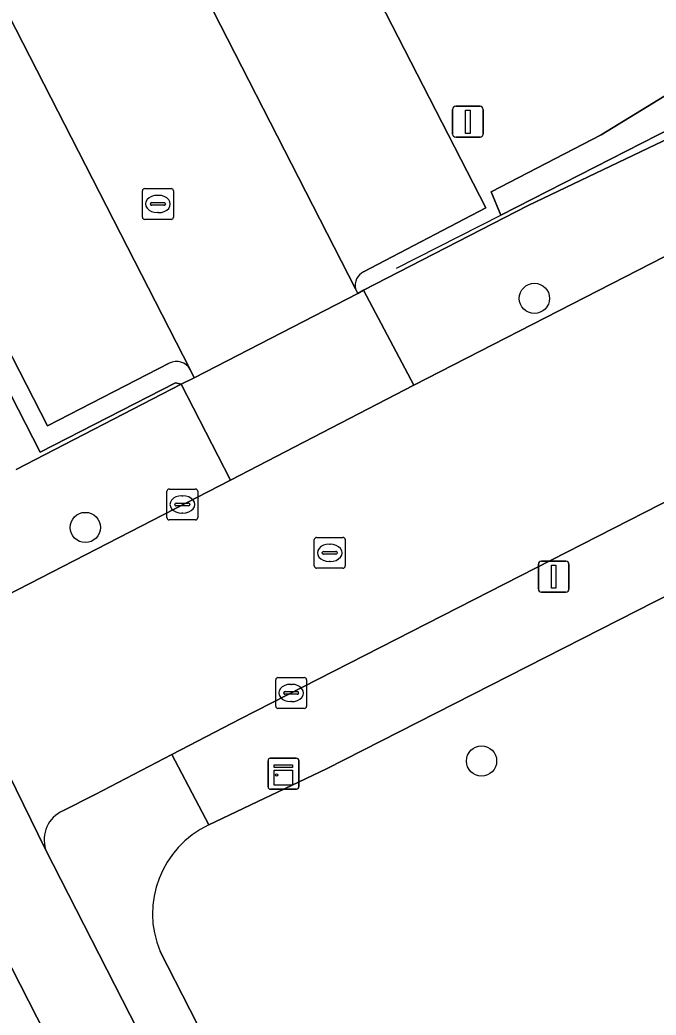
# Model space of a CAD drawing. Extents: x 159352 to 160617, y 385888 to 387323.
# Drawn here: x 159681.88 to 159702.47, y 386778.69 to 386810.91 of the extents above; entities that cross this region are included whole.
import ezdxf

# ---------------------------------------------------------------- set-up
doc = ezdxf.new("R2010")
doc.units = 0
for name, color, linetype in [('IMGEO_Berm_groen', 7, 'Continuous'), ('IMGEO_Boom', 7, 'Continuous'), ('IMGEO_Fietspad_gesloten', 7, 'Continuous'), ('IMGEO_Groenvoorziening', 7, 'Continuous'), ('IMGEO_Haag', 7, 'Continuous'), ('IMGEO_Hek', 7, 'Continuous'), ('IMGEO_Kast', 7, 'Continuous'), ('IMGEO_Kolk', 7, 'Continuous'), ('IMGEO_Lichtmast', 7, 'Continuous'), ('IMGEO_Parkeervlak_open', 7, 'Continuous'), ('IMGEO_Rijbaan_lokaal_open', 7, 'Continuous'), ('IMGEO_Rioolput', 7, 'Continuous'), ('IMGEO_Voetpad_open', 7, 'Continuous')]:
    doc.layers.add(name, color=color, linetype=linetype)

msp = doc.modelspace()

# ---------------------------------------------------------------- linework, layer by layer
at = {"layer": 'IMGEO_Berm_groen'}
msp.add_lwpolyline([(159743.006, 386651.43), (159745.39, 386639.709), (159748.668, 386632.566), (159746.597, 386631.685), (159743.944, 386630.556), (159741.875, 386634.27), (159698.391, 386719.394), (159676.033, 386763.515), (159678.328, 386764.624), (159680.854, 386765.845), (159681.412, 386764.717), (159687.819, 386768.047), (159681.072, 386781.273)], dxfattribs=at)
at = {"layer": 'IMGEO_Boom'}
for centre in [(159698.532, 386801.891), (159683.996, 386794.476), (159696.82, 386786.916)]:
    msp.add_circle(centre, 0.489, dxfattribs=at)
at = {"layer": 'IMGEO_Fietspad_gesloten'}
for points in [[(159682.71, 386784.054), (159678.671, 386792.282), (159677.922, 386793.806), (159675.373, 386792.591), (159676.508, 386790.31)], [(159676.451, 386789.766), (159676.823, 386789.968), (159680.292, 386783.231), (159681.255, 386781.361), (159681.072, 386781.273), (159687.819, 386768.047), (159699.609, 386744.934), (159756.288, 386633.826), (159757.502, 386631.446), (159788.426, 386570.875), (159789.556, 386568.692), (159791.68, 386564.586)], [(159848.46, 386459.683), (159802.183, 386550.232), (159802.147, 386550.232), (159796.524, 386561.299), (159796.533, 386561.328), (159758.813, 386635.137), (159682.71, 386784.054)]]:
    msp.add_lwpolyline(points, dxfattribs=at)
at = {"layer": 'IMGEO_Groenvoorziening'}
for points in [[(159681.755, 386796.349), (159687.098, 386799.118), (159686.912, 386799.158), (159682.536, 386796.911), (159672.411, 386816.685), (159653.421, 386853.773)], [(159754.395, 386845.605), (159711.956, 386813.217), (159707.623, 386810.124), (159705.363, 386808.712), (159703.025, 386807.434), (159697.441, 386804.585), (159697.133, 386805.345), (159700.693, 386807.182), (159704.945, 386809.791), (159709.713, 386813.077), (159721.762, 386822.194), (159732.264, 386829.991)], [(159682.52, 386824.305), (159686.03, 386826.107), (159696.954, 386804.822), (159693.001, 386802.752)], [(159686.712, 386799.792), (159682.776, 386797.763), (159672.808, 386817.219)], [(159672.411, 386816.685), (159682.536, 386796.911), (159686.912, 386799.158), (159687.098, 386799.118), (159687.515, 386799.316), (159687.391, 386799.592)], [(159692.741, 386802.202), (159692.814, 386802.052), (159693.005, 386802.152), (159698.324, 386804.893), (159702.934, 386807.094)], [(159707.161, 386794.49), (159691.807, 386786.663), (159687.99, 386784.845)], [(159686.416, 386780.753), (159692.445, 386768.954), (159714.995, 386780.193), (159707.928, 386794.139)]]:
    msp.add_lwpolyline(points, dxfattribs=at)
msp.add_lwpolyline([(159753.65, 386846.546), (159749.017, 386843.07), (159732.264, 386829.991), (159721.762, 386822.194), (159709.713, 386813.077), (159704.945, 386809.791), (159700.693, 386807.182), (159697.133, 386805.345), (159697.441, 386804.585), (159703.025, 386807.434), (159705.363, 386808.712), (159707.623, 386810.124), (159711.956, 386813.217), (159754.395, 386845.605)], close=True, dxfattribs=at)
for centre, radius, start, end in [((159693.218, 386802.313), 0.489, 116.2661, 193.1311), ((159686.945, 386799.329), 0.518, 30.5071, 116.6681), ((159689.339, 386781.978), 3.169, 115.1871, 202.7342)]:
    msp.add_arc(centre, radius, start, end, dxfattribs=at)
at = {"layer": 'IMGEO_Haag'}
msp.add_lwpolyline([(159753.65, 386846.546), (159749.017, 386843.07), (159732.264, 386829.991), (159721.762, 386822.194), (159709.713, 386813.077), (159704.945, 386809.791), (159700.693, 386807.182), (159697.133, 386805.345), (159697.441, 386804.585), (159703.025, 386807.434), (159705.363, 386808.712), (159707.623, 386810.124), (159711.956, 386813.217), (159754.395, 386845.605)], close=True, dxfattribs=at)
at = {"layer": 'IMGEO_Hek'}
for points in [[(159697.441, 386804.585), (159703.025, 386807.434), (159705.363, 386808.712), (159707.623, 386810.124), (159711.956, 386813.217), (159754.395, 386845.605)], [(159694.068, 386802.864), (159697.441, 386804.585)]]:
    msp.add_lwpolyline(points, dxfattribs=at)
at = {"layer": 'IMGEO_Kast'}
for p, q in [((159689.984, 386787.004), (159690.825, 386787.004)), ((159690.825, 386787.004), (159689.984, 386787.004)), ((159689.909, 386786.079), (159689.909, 386786.92)), ((159689.909, 386786.92), (159689.909, 386786.079)), ((159690.909, 386786.929), (159690.909, 386786.088)), ((159690.909, 386786.088), (159690.909, 386786.929)), ((159690.834, 386786.004), (159689.993, 386786.004)), ((159689.993, 386786.004), (159690.834, 386786.004))]:
    msp.add_line(p, q, dxfattribs=at)
for points in [[(159690.104, 386786.794), (159690.704, 386786.794), (159690.704, 386786.709), (159690.104, 386786.709), (159690.104, 386786.794)], [(159690.104, 386786.619), (159690.704, 386786.619), (159690.704, 386786.13), (159690.104, 386786.13), (159690.104, 386786.619)]]:
    msp.add_lwpolyline(points, dxfattribs=at)
msp.add_circle((159690.188, 386786.468), 0.0377, dxfattribs=at)
for centre, start, end in [((159689.987, 386786.926), 92.4484, 184.2845), ((159689.987, 386786.926), 92.4484, 184.2845), ((159690.831, 386786.926), 2.4484, 94.2845), ((159690.831, 386786.926), 2.4484, 94.2845), ((159689.987, 386786.082), 182.4484, 274.2845), ((159689.987, 386786.082), 182.4484, 274.2845), ((159690.831, 386786.082), 272.4484, 4.2845), ((159690.831, 386786.082), 272.4484, 4.2845)]:
    msp.add_arc(centre, 0.0779, start, end, dxfattribs=at)
at = {"layer": 'IMGEO_Kolk'}
for p, q in [((159686.636, 386794.795), (159686.636, 386795.647)), ((159686.711, 386795.721), (159687.563, 386795.721)), ((159687.637, 386795.647), (159687.637, 386794.795)), ((159687.124, 386795.501), (159687.149, 386795.501)), ((159686.895, 386795.215), (159686.895, 386795.227)), ((159687.333, 386795.178), (159686.935, 386795.178)), ((159686.938, 386795.264), (159687.336, 386795.264)), ((159687.379, 386795.227), (159687.379, 386795.215)), ((159687.563, 386794.721), (159686.711, 386794.721)), ((159687.147, 386794.941), (159687.122, 386794.941)), ((159690.157, 386788.692), (159690.157, 386789.544)), ((159690.232, 386789.618), (159691.084, 386789.618)), ((159691.158, 386789.544), (159691.158, 386788.692)), ((159690.645, 386789.398), (159690.67, 386789.398)), ((159690.416, 386789.112), (159690.416, 386789.124)), ((159690.854, 386789.075), (159690.456, 386789.075)), ((159690.459, 386789.161), (159690.857, 386789.161)), ((159690.9, 386789.124), (159690.9, 386789.112)), ((159691.084, 386788.618), (159690.232, 386788.618)), ((159690.668, 386788.838), (159690.643, 386788.838))]:
    msp.add_line(p, q, dxfattribs=at)
for points in [[(159686.636, 386794.795), (159686.636, 386795.647)], [(159686.711, 386795.721), (159687.563, 386795.721)], [(159687.637, 386795.647), (159687.637, 386794.795)], [(159687.563, 386794.721), (159686.711, 386794.721)], [(159690.157, 386788.692), (159690.157, 386789.544)], [(159690.232, 386789.618), (159691.084, 386789.618)], [(159691.158, 386789.544), (159691.158, 386788.692)], [(159691.084, 386788.618), (159690.232, 386788.618)]]:
    msp.add_lwpolyline(points, dxfattribs=at)
for centre, radius, start, end in [((159686.713, 386795.645), 0.0765, 91.552, 178.448), ((159686.713, 386795.645), 0.0765, 91.552, 178.448), ((159687.561, 386795.645), 0.0765, 1.552, 88.448), ((159687.561, 386795.645), 0.0765, 1.552, 88.448), ((159686.935, 386795.224), 0.0403, 85.8775, 175.7526), ((159686.932, 386795.214), 0.0366, 178.938, 274.7102), ((159687.336, 386795.221), 0.043, 264.8664, 352.4533), ((159687.34, 386795.226), 0.0386, 1.7309, 96.639), ((159686.713, 386794.797), 0.0765, 181.552, 268.448), ((159686.713, 386794.797), 0.0765, 181.552, 268.448), ((159687.561, 386794.797), 0.0765, 271.552, 358.448), ((159687.561, 386794.797), 0.0765, 271.552, 358.448), ((159690.234, 386789.542), 0.0765, 91.552, 178.448), ((159690.234, 386789.542), 0.0765, 91.552, 178.448), ((159691.082, 386789.542), 0.0765, 1.552, 88.448), ((159691.082, 386789.542), 0.0765, 1.552, 88.448), ((159690.456, 386789.121), 0.0403, 85.8775, 175.7526), ((159690.453, 386789.111), 0.0366, 178.938, 274.7102), ((159690.857, 386789.118), 0.043, 264.8664, 352.4533), ((159690.861, 386789.123), 0.0386, 1.7309, 96.639), ((159690.234, 386788.694), 0.0765, 181.552, 268.448), ((159690.234, 386788.694), 0.0765, 181.552, 268.448), ((159691.082, 386788.694), 0.0765, 271.552, 358.448), ((159691.082, 386788.694), 0.0765, 271.552, 358.448)]:
    msp.add_arc(centre, radius, start, end, dxfattribs=at)
for centre, major_axis, ratio, start_param, end_param in [((159687.123, 386795.221), (-0.387, 0.002), 0.722429, 4.712389, 7.853982), ((159687.148, 386795.221), (-0.39, 0.002), 0.717154, 1.570796, 4.712389), ((159690.644, 386789.118), (-0.387, 0.002), 0.722429, 4.712389, 7.853982), ((159690.669, 386789.118), (-0.39, 0.002), 0.717154, 1.570796, 4.712389)]:
    msp.add_ellipse(centre, major_axis=major_axis, ratio=ratio, start_param=start_param, end_param=end_param, dxfattribs=at)
at = {"layer": 'IMGEO_Lichtmast'}
for p, q in [((159695.883, 386807.208), (159695.883, 386808.008)), ((159695.883, 386808.008), (159695.883, 386807.208)), ((159695.983, 386808.108), (159696.773, 386808.108)), ((159696.773, 386808.108), (159695.983, 386808.108)), ((159696.873, 386808.008), (159696.873, 386807.208)), ((159696.873, 386807.208), (159696.873, 386808.008)), ((159696.773, 386807.108), (159695.983, 386807.108)), ((159695.983, 386807.108), (159696.773, 386807.108)), ((159698.66, 386792.483), (159698.66, 386793.283)), ((159698.66, 386793.283), (159698.66, 386792.483)), ((159698.76, 386793.383), (159699.55, 386793.383)), ((159699.55, 386793.383), (159698.76, 386793.383)), ((159699.65, 386793.283), (159699.65, 386792.483)), ((159699.65, 386792.483), (159699.65, 386793.283)), ((159699.55, 386792.383), (159698.76, 386792.383)), ((159698.76, 386792.383), (159699.55, 386792.383))]:
    msp.add_line(p, q, dxfattribs=at)
for points in [[(159696.303, 386807.983), (159696.453, 386807.983), (159696.453, 386807.233), (159696.303, 386807.233), (159696.303, 386807.983)], [(159699.08, 386793.258), (159699.23, 386793.258), (159699.23, 386792.508), (159699.08, 386792.508), (159699.08, 386793.258)]]:
    msp.add_lwpolyline(points, dxfattribs=at)
for centre, start, end in [((159695.983, 386808.008), 90, 180), ((159695.983, 386808.008), 90, 180), ((159696.773, 386808.008), 0, 90), ((159696.773, 386808.008), 360, 90), ((159695.983, 386807.208), 180, 270), ((159695.983, 386807.208), 180, 270), ((159696.773, 386807.208), 270, 0), ((159696.773, 386807.208), 270, 0), ((159698.76, 386793.283), 90, 180), ((159698.76, 386793.283), 90, 180), ((159699.55, 386793.283), 0, 90), ((159699.55, 386793.283), 360, 90), ((159698.76, 386792.483), 180, 270), ((159698.76, 386792.483), 180, 270), ((159699.55, 386792.483), 270, 0), ((159699.55, 386792.483), 270, 0)]:
    msp.add_arc(centre, 0.1, start, end, dxfattribs=at)
at = {"layer": 'IMGEO_Parkeervlak_open'}
for points in [[(159687.391, 386799.592), (159676.09, 386821.632), (159667.292, 386838.788), (159662.92, 386836.52), (159672.808, 386817.219), (159682.776, 386797.763), (159686.712, 386799.792)], [(159693.001, 386802.752), (159696.954, 386804.822), (159686.03, 386826.107), (159682.52, 386824.305)], [(159681.241, 386824.674), (159692.741, 386802.202)]]:
    msp.add_lwpolyline(points, dxfattribs=at)
for centre, radius, start, end in [((159693.218, 386802.313), 0.489, 116.2661, 193.1311), ((159686.945, 386799.329), 0.518, 30.5071, 116.6681)]:
    msp.add_arc(centre, radius, start, end, dxfattribs=at)
at = {"layer": 'IMGEO_Rijbaan_lokaal_open'}
for points in [[(159670.084, 386860.386), (159659.12, 386854.765), (159662.588, 386847.971), (159662.797, 386848.034), (159663.603, 386846.426), (159663.408, 386846.322), (159666.148, 386841.006), (159667.292, 386838.788), (159676.09, 386821.632), (159687.391, 386799.592), (159687.515, 386799.316), (159692.814, 386802.052), (159692.741, 386802.202), (159681.241, 386824.674), (159681.192, 386824.77), (159680.067, 386826.979), (159675.471, 386836.003), (159671.037, 386844.508), (159668.589, 386849.373), (159668.842, 386849.503), (159675.87, 386853.099), (159676.449, 386853.399)], [(159710.65, 386799.333), (159707.423, 386805.643), (159694.626, 386799.087), (159688.697, 386796.011), (159681.462, 386792.283), (159680.144, 386791.642)], [(159683.268, 386785.306), (159684.316, 386785.835), (159686.8, 386787.127), (159689.017, 386788.28), (159710.65, 386799.333)], [(159678.845, 386792.023), (159678.671, 386792.282), (159682.71, 386784.054)]]:
    msp.add_lwpolyline(points, dxfattribs=at)
msp.add_arc((159683.697, 386784.365), 1.034, 114.4832, 197.473, dxfattribs=at)
at = {"layer": 'IMGEO_Rioolput'}
for p, q in [((159685.845, 386804.521), (159685.845, 386805.373)), ((159685.92, 386805.447), (159686.772, 386805.447)), ((159686.846, 386805.373), (159686.846, 386804.521)), ((159686.147, 386804.99), (159686.545, 386804.99)), ((159686.333, 386805.227), (159686.358, 386805.227)), ((159686.104, 386804.941), (159686.104, 386804.953)), ((159686.542, 386804.904), (159686.144, 386804.904)), ((159686.356, 386804.667), (159686.331, 386804.667)), ((159686.588, 386804.953), (159686.588, 386804.941)), ((159686.772, 386804.447), (159685.92, 386804.447)), ((159691.407, 386793.229), (159691.407, 386794.081)), ((159691.482, 386794.155), (159692.334, 386794.155)), ((159692.408, 386794.081), (159692.408, 386793.229)), ((159691.895, 386793.935), (159691.92, 386793.935)), ((159691.666, 386793.649), (159691.666, 386793.661)), ((159692.104, 386793.612), (159691.706, 386793.612)), ((159691.709, 386793.698), (159692.107, 386793.698)), ((159692.15, 386793.661), (159692.15, 386793.649)), ((159692.334, 386793.155), (159691.482, 386793.155)), ((159691.918, 386793.375), (159691.893, 386793.375))]:
    msp.add_line(p, q, dxfattribs=at)
for points in [[(159685.845, 386804.521), (159685.845, 386805.373)], [(159685.92, 386805.447), (159686.772, 386805.447)], [(159686.846, 386805.373), (159686.846, 386804.521)], [(159686.772, 386804.447), (159685.92, 386804.447)], [(159691.407, 386793.229), (159691.407, 386794.081)], [(159691.482, 386794.155), (159692.334, 386794.155)], [(159692.408, 386794.081), (159692.408, 386793.229)], [(159692.334, 386793.155), (159691.482, 386793.155)]]:
    msp.add_lwpolyline(points, dxfattribs=at)
for centre, radius, start, end in [((159685.922, 386805.371), 0.0765, 91.552, 178.448), ((159685.922, 386805.371), 0.0765, 91.552, 178.448), ((159686.77, 386805.371), 0.0765, 1.552, 88.448), ((159686.77, 386805.371), 0.0765, 1.552, 88.448), ((159686.144, 386804.95), 0.0403, 85.8775, 175.7526), ((159686.549, 386804.952), 0.0386, 1.7309, 96.639), ((159686.141, 386804.94), 0.0366, 178.938, 274.7102), ((159686.545, 386804.947), 0.043, 264.8664, 352.4533), ((159685.922, 386804.523), 0.0765, 181.552, 268.448), ((159685.922, 386804.523), 0.0765, 181.552, 268.448), ((159686.77, 386804.523), 0.0765, 271.552, 358.448), ((159686.77, 386804.523), 0.0765, 271.552, 358.448), ((159691.484, 386794.079), 0.0765, 91.552, 178.448), ((159691.484, 386794.079), 0.0765, 91.552, 178.448), ((159692.332, 386794.079), 0.0765, 1.552, 88.448), ((159692.332, 386794.079), 0.0765, 1.552, 88.448), ((159691.706, 386793.658), 0.0403, 85.8775, 175.7526), ((159691.703, 386793.648), 0.0366, 178.938, 274.7102), ((159692.107, 386793.655), 0.043, 264.8664, 352.4533), ((159692.111, 386793.66), 0.0386, 1.7309, 96.639), ((159691.484, 386793.231), 0.0765, 181.552, 268.448), ((159691.484, 386793.231), 0.0765, 181.552, 268.448), ((159692.332, 386793.231), 0.0765, 271.552, 358.448), ((159692.332, 386793.231), 0.0765, 271.552, 358.448)]:
    msp.add_arc(centre, radius, start, end, dxfattribs=at)
for centre, major_axis, ratio, start_param, end_param in [((159686.332, 386804.947), (-0.387, 0.002), 0.722429, 4.712389, 7.853982), ((159686.357, 386804.947), (-0.39, 0.002), 0.717154, 1.570796, 4.712389), ((159691.894, 386793.655), (-0.387, 0.002), 0.722429, 4.712389, 7.853982), ((159691.919, 386793.655), (-0.39, 0.002), 0.717154, 1.570796, 4.712389)]:
    msp.add_ellipse(centre, major_axis=major_axis, ratio=ratio, start_param=start_param, end_param=end_param, dxfattribs=at)
at = {"layer": 'IMGEO_Voetpad_open'}
for points in [[(159702.934, 386807.094), (159698.324, 386804.893), (159693.005, 386802.152), (159694.626, 386799.087), (159707.423, 386805.643)], [(159711.13, 386799.578), (159710.65, 386799.333), (159689.017, 386788.28), (159686.8, 386787.127), (159687.99, 386784.845), (159691.807, 386786.663), (159707.161, 386794.49), (159710.427, 386796.009)], [(159688.697, 386796.011), (159687.098, 386799.118), (159681.755, 386796.349)], [(159678.644, 386797.834), (159678.641, 386797.828), (159681.462, 386792.283), (159688.697, 386796.011)], [(159687.99, 386784.845), (159686.8, 386787.127), (159684.316, 386785.835), (159683.268, 386785.306)], [(159682.71, 386784.054), (159758.813, 386635.137), (159796.533, 386561.328)], [(159761.46, 386633.56), (159760.307, 386635.84), (159755.367, 386645.61), (159744.579, 386666.947), (159744.044, 386666.674), (159741.973, 386670.733), (159742.489, 386671.032), (159720.171, 386714.693), (159719.629, 386714.416), (159717.831, 386717.971), (159718.358, 386718.241), (159704.721, 386744.934), (159703.441, 386747.438), (159700.648, 386752.903), (159700.151, 386752.636), (159698.81, 386755.208), (159699.328, 386755.486), (159692.445, 386768.954), (159686.416, 386780.753)]]:
    msp.add_lwpolyline(points, dxfattribs=at)
msp.add_lwpolyline([(159693.005, 386802.152), (159692.814, 386802.052), (159687.515, 386799.316), (159687.098, 386799.118), (159688.697, 386796.011), (159694.626, 386799.087)], close=True, dxfattribs=at)
for centre, radius, start, end in [((159683.697, 386784.365), 1.034, 114.4832, 197.473), ((159689.339, 386781.978), 3.169, 115.1871, 202.7342)]:
    msp.add_arc(centre, radius, start, end, dxfattribs=at)

doc.saveas('drawing.dxf')
